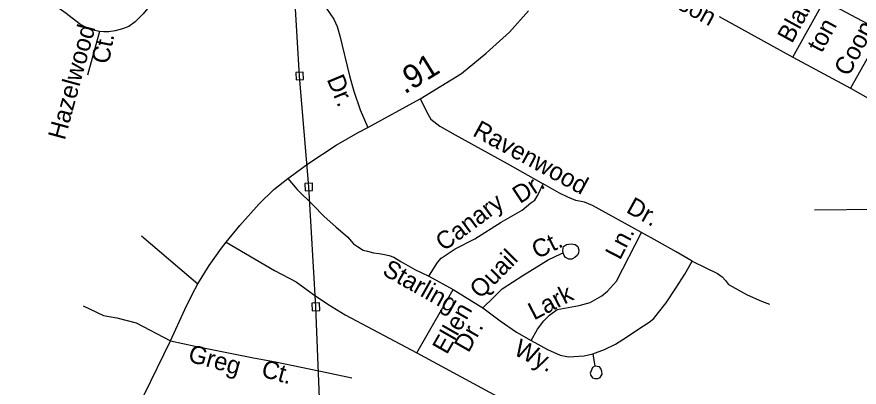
# Model space of a CAD drawing. Extents: x 2220236 to 2384410, y 720751 to 894131.
# Drawn here: x 2347083 to 2351588, y 791757 to 793737 of the extents above; entities that cross this region are included whole.
import ezdxf

# ---------------------------------------------------------------- set-up
doc = ezdxf.new("R2010")
doc.units = 0
doc.layers.add('Default', color=7, linetype='Continuous')

msp = doc.modelspace()

# ---------------------------------------------------------------- linework, layer by layer
at = {"layer": 'Default'}
for p, q in [((2351233.3, 793522.5), (2351402, 793824)), ((2351711.2, 793658), (2351402, 793824)), ((2350839.1, 793740), (2351233.3, 793522.5)), ((2351711.2, 793658), (2351541.6, 793355.6)), ((2351233.3, 793522.5), (2351541.6, 793355.6)), ((2351348.7, 792706), (2352110.3, 792713.1)), ((2347749.6, 792566.6), (2348050.2, 792308.6)), ((2349286.2, 792350.3), (2349416, 792279.7)), ((2349222.3, 791940.5), (2349416, 792279.7)), ((2349416, 792279.7), (2349574.7, 792181.4)), ((2350164.4, 791935.8), (2350174.4, 791869.2))]:
    msp.add_line(p, q, dxfattribs=at)
for points in [[(2348707.3, 791564.5), (2348681.9, 792186.1), (2348644.1, 792827.5), (2348595.1, 793420.7), (2348557.5, 794054), (2348519.6, 794701.4), (2348483.4, 795216.7), (2348445.1, 795757.9), (2348415.6, 796367.4), (2348363.4, 797058.6), (2348322, 797681.9), (2348023.9, 798200.2), (2347737.8, 798710.5), (2347371.9, 799369.8), (2346969.9, 800062.7), (2346651.1, 800622.8), (2346391.8, 801077.6), (2345925.8, 801925.5), (2345668.8, 802346.4), (2345321.9, 802938.1), (2345371.3, 803154.6)], [(2348186.4, 793983.4), (2348115.7, 793963.1), (2348020.9, 793925.2), (2347931.2, 793886), (2347874.3, 793860.7), (2347845.3, 793844.3), (2347828.8, 793832.9), (2347799.8, 793803.8), (2347758.1, 793753.3), (2347716.4, 793711.5), (2347681, 793686.2), (2347646.9, 793673.6), (2347607.7, 793662.2), (2347574.9, 793657.2), (2347548.4, 793657.2), (2347524.3, 793658.4), (2347490.2, 793666), (2347458.6, 793677.4), (2347418.2, 793700.2), (2347346.2, 793754.5), (2347233.7, 793836.7), (2347113.1, 793929.6), (2347046.1, 793967.6)], [(2348186.4, 793983.4), (2348220.5, 793992.2), (2348247.1, 793997.3), (2348298.9, 793999.8), (2348348.1, 793999.8), (2348399.9, 793994.7), (2348442.9, 793988.4), (2348483.3, 793977), (2348528.8, 793955.5), (2348571.8, 793931.5), (2348611, 793907.5), (2348650.1, 793878.4), (2348688, 793840.5), (2348738.6, 793782.3), (2348777.7, 793724.2), (2348795.4, 793686.2), (2348810.6, 793635.7), (2348861.8, 793421.4), (2348884.5, 793339.2), (2348919.9, 793240.6), (2348959.7, 793146.4)], [(2347763.7, 791715.1), (2347904.3, 792005.1), (2347981.6, 792172.7), (2348020.6, 792252.1), (2348050.2, 792308.6), (2348110.7, 792408.2), (2348176.6, 792501), (2348202.2, 792532), (2348274.8, 792622.2), (2348379.7, 792736.6), (2348457.7, 792814.6), (2348532.2, 792872), (2348545.5, 792882.2), (2348640, 792951.7), (2348791.6, 793050.3), (2348907.9, 793118.6), (2348959.7, 793146.4), (2349239.5, 793298.7), (2349460.5, 793435), (2349593.2, 793542.5), (2349717.8, 793656), (2349820.1, 793769.7)], [(2347524.7, 793658.4), (2347459.7, 793425.1)], [(2348576, 793399.9), (2348615.9, 793401.5), (2348614.3, 793441.5), (2348574.3, 793439.9), (2348576, 793399.9)], [(2351541.6, 793355.6), (2351796.9, 793211.5), (2351905.1, 793162.9), (2351946.8, 793154), (2352007.8, 793148), (2352132.1, 793132.4)], [(2349239.5, 793298.7), (2349282.5, 793215.3), (2349296.4, 793190), (2349344.4, 793153.3), (2349427.2, 793107.2), (2349705.1, 792953), (2349897.8, 792843.6)], [(2348532.2, 792872), (2348582.8, 792814.6), (2348667.5, 792729.8), (2348725.3, 792672), (2348789.9, 792612.7), (2348851.8, 792560.3), (2348884, 792523.9), (2348905.6, 792509.1), (2348935.2, 792490.3), (2348958, 792483.5), (2348990.3, 792475.5), (2349021.2, 792471.4), (2349049.5, 792466.1), (2349075, 792460.7), (2349099.2, 792452.6), (2349136.9, 792429.7), (2349212.2, 792386.7), (2349286.2, 792350.3)], [(2348625, 792806.7), (2348664.9, 792808.3), (2348663.3, 792848.2), (2348623.4, 792846.6), (2348625, 792806.7)], [(2349286.2, 792350.3), (2349332.6, 792423.7), (2349352.7, 792446.5), (2349428.1, 792496.3), (2349533.2, 792550.2), (2349674, 792639.8), (2349785.3, 792703.2), (2349832.8, 792741.8), (2349852.6, 792756), (2349868.8, 792782.9), (2349897.8, 792843.6)], [(2350424.7, 792584.4), (2350161.3, 792727.9), (2350119.6, 792746.9), (2350072.8, 792755.7), (2350029.9, 792773.4), (2349985.6, 792793.7), (2349897.8, 792843.6)], [(2349834.6, 792005.4), (2349867.5, 792067.3), (2349901.6, 792111.6), (2349931.9, 792141.9), (2349973.6, 792172.3), (2350089.9, 792193.7), (2350149.3, 792208.9), (2350211.2, 792244.3), (2350242.8, 792269.6), (2350289.6, 792323.4), (2350424.7, 792584.4)], [(2350694.5, 792430.8), (2350610.4, 792480.7), (2350508.1, 792537.6), (2350424.7, 792584.4)], [(2348202.2, 792532), (2348460.4, 792381.3), (2348576.2, 792320.7), (2348669, 792251.8), (2348745.6, 792200.7), (2348838.3, 792143.9), (2349222.3, 791940.5)], [(2350005.7, 792475.5), (2350003.6, 792487.5), (2350007.3, 792509.4), (2350023.1, 792519.7), (2350047.2, 792524), (2350069.1, 792520.1), (2350083.4, 792508.3), (2350089.6, 792488.6), (2350087.8, 792474.5), (2350081.9, 792462.4), (2350068, 792450.3), (2350052.1, 792442), (2350036.1, 792442), (2350018, 792449.6), (2350009.9, 792461.5), (2350005.7, 792475.5)], [(2349574.7, 792181.4), (2349632.9, 792235.6), (2349678.4, 792282), (2349789.4, 792353.4), (2349924.4, 792436.9), (2349991.9, 792469.7), (2350005.7, 792475.5)], [(2350164.4, 791935.8), (2350227, 791958), (2350285.1, 791985.8), (2350343.2, 792023.7), (2350403.8, 792064.2), (2350465.8, 792104.6), (2350489.8, 792124.8), (2350515, 792156.4), (2350555.5, 792208.3), (2350607.3, 792285.4), (2350655.3, 792361.3), (2350694.5, 792430.8)], [(2350694.5, 792430.8), (2350769, 792395.4), (2350830.9, 792365.1), (2350856.2, 792346.1), (2350873.9, 792327.1), (2350889, 792305.6), (2350909.2, 792294.3), (2350988.8, 792251.3), (2351065.9, 792215.9), (2351108.2, 792201.3)], [(2347438.2, 792191.2), (2347546.7, 792140.4), (2347616.9, 792127.2), (2347721.2, 792100.5), (2347904.3, 792005.1)], [(2348662.8, 792165.3), (2348702.7, 792167), (2348701.1, 792206.9), (2348661.1, 792205.3), (2348662.8, 792165.3)], [(2349574.7, 792181.4), (2349668.8, 792111.4), (2349754.9, 792050.9), (2349834.6, 792005.4)], [(2347904.3, 792005.1), (2348036.1, 791975.5), (2348349.4, 791913.6), (2348466.4, 791892.1), (2348740.8, 791834.2), (2348874, 791806)], [(2349834.6, 792005.4), (2349921.8, 791958.6), (2349988.8, 791927), (2350034.3, 791918.1), (2350117.7, 791924.4), (2350164.4, 791935.8)], [(2349222.3, 791940.5), (2350975.4, 790992.4), (2351048, 790952.1), (2351078.9, 790927.8), (2351099.1, 790898.2), (2351105.8, 790867.3), (2351104.5, 790818.8), (2351068.2, 790656)], [(2350174.4, 791869.2), (2350161.2, 791862), (2350154, 791844.2), (2350150, 791831.7), (2350152.7, 791818.6), (2350161.2, 791806.1), (2350175, 791802.8), (2350190.2, 791802.1), (2350203.3, 791808.1), (2350213.2, 791825.8), (2350212.5, 791840.3), (2350207.3, 791856.1), (2350198.7, 791864.6), (2350174.4, 791869.2)]]:
    msp.add_lwpolyline(points, dxfattribs=at)

# ---------------------------------------------------------------- texts
for s, height, rotation, p in [('Nelson', 95, 331.2915, (2350443.2, 793875.4)), ('Blan-', 95, 61.3447, (2351228.8, 793591.3)), ('Hazelwood', 95, 74.7513, (2347338.7, 793074.2)), ('ton', 95, 61.3447, (2351387.7, 793540.3)), ('Coop-', 95, 62.1073, (2351532.6, 793414.5)), ('Ct.', 95, 78.9519, (2347573.9, 793481.4)), ('.91', 125, 31.6638, (2349156.7, 793321.1)), ('Dr.', 95, 292.6963, (2348739.1, 793403.9)), ('Ravenwood', 95, 331.4017, (2349515.5, 793104.5)), ('Dr.', 95, 33.369, (2349774.1, 792735.1)), ('Canary', 95, 36.5959, (2349366.8, 792480.5)), ('Dr.', 95, 331.0198, (2350336.6, 792694.6)), ('Ct.', 95, 25.9153, (2349865.9, 792440.7)), ('Ln.', 95, 62.6376, (2350309.1, 792432.5)), ('Quail', 95, 45.5584, (2349562.5, 792225)), ('Starling', 95, 330.5901, (2349032, 792361.6)), ('Lark', 95, 27.5315, (2349849.2, 792112.9)), ('Ellen', 95, 60.3237, (2349382.4, 791927)), ('Dr.', 95, 60.3237, (2349498.3, 791936.5)), ('Wy.', 95, 333.1029, (2349734.1, 791933.4)), ('Greg', 95, 344.6162, (2347993.2, 791895.5)), ('Ct.', 95, 344.6162, (2348384.7, 791814.6))]:
    msp.add_text(s, height=height, rotation=rotation, dxfattribs=at).set_placement(p)

doc.saveas('drawing.dxf')
